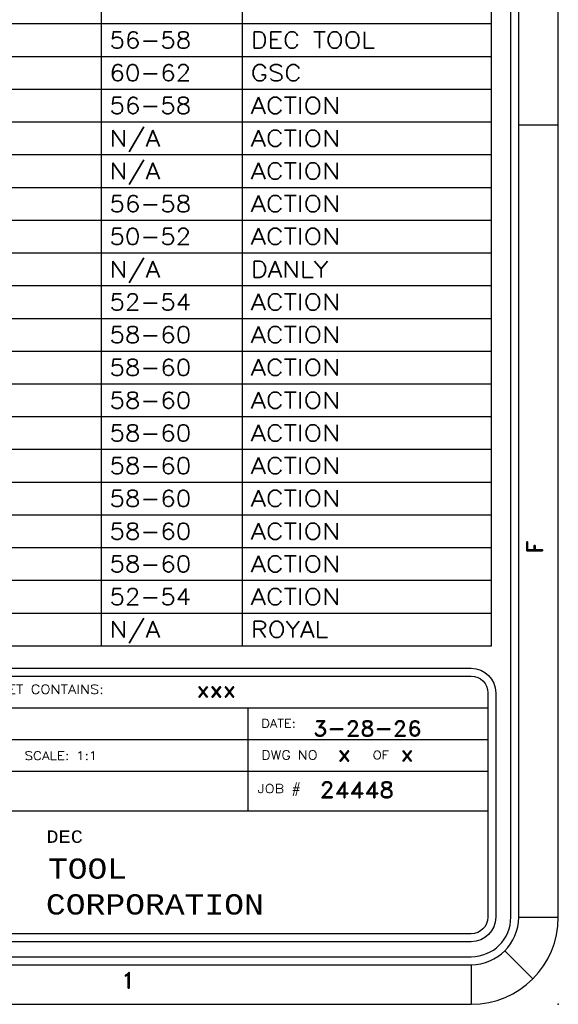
# Model space of a CAD drawing. Header units: inches. Extents: x 3 to 289, y 4 to 291.
# Tile 405 of 634: x 58.32 to 61.72, y 213.39 to 219.61. Entities that reach past the tile are written whole.
import ezdxf
from ezdxf.enums import TextEntityAlignment as Align

# ---------------------------------------------------------------- set-up
doc = ezdxf.new("R2010")
doc.units = ezdxf.units.IN
doc.header["$LTSCALE"] = 0.5
doc.header["$MEASUREMENT"] = 0
for name, color, linetype in [('MFB', 7, 'Continuous'), ('PLOTVIEW1', 7, 'Continuous'), ('STR_INS', 8, 'Continuous')]:
    doc.layers.add(name, color=color, linetype=linetype)
doc.styles.add('VERO0-Simplex', font='simplex_.ttf')
doc.styles.add('VERO2-Courier New', font='cour.ttf')
doc.styles.add('VERO3-RomanS', font='romans__.ttf')
doc.styles.add('VERO5-RomanD', font='romand__.ttf')

msp = doc.modelspace()

# ---------------------------------------------------------------- linework, layer by layer
at = {"layer": 'MFB', "color": 56, "linetype": 'Continuous'}
for p, q in [((58.8393, 215.653), (58.8393, 225.7809)), ((59.731, 215.653), (59.731, 225.7809)), ((61.3027, 215.653), (61.3027, 225.7809)), ((50.6602, 219.5802), (61.3027, 219.5802)), ((50.6602, 219.3735), (61.3027, 219.3735)), ((50.6602, 219.1668), (61.3027, 219.1668)), ((50.6602, 218.9601), (61.3027, 218.9601)), ((50.6602, 218.7534), (61.3027, 218.7534)), ((50.6602, 218.5467), (61.3027, 218.5467)), ((50.6602, 218.34), (61.3027, 218.34)), ((50.6602, 218.1333), (61.3027, 218.1333)), ((50.6602, 217.9266), (61.3027, 217.9266)), ((50.6602, 217.7199), (61.3027, 217.7199)), ((50.6602, 217.5132), (61.3027, 217.5132)), ((50.6602, 217.3065), (61.3027, 217.3065)), ((50.6602, 217.0998), (61.3027, 217.0998)), ((50.6602, 216.8932), (61.3027, 216.8932)), ((50.6602, 216.6865), (61.3027, 216.6865)), ((50.6602, 216.4798), (61.3027, 216.4798)), ((50.6602, 216.2731), (61.3027, 216.2731)), ((50.6602, 216.0664), (61.3027, 216.0664)), ((50.6602, 215.8597), (61.3027, 215.8597)), ((50.6602, 215.653), (61.3027, 215.653))]:
    msp.add_line(p, q, dxfattribs=at)
at = {"layer": 'PLOTVIEW1', "color": 97, "linetype": 'Continuous'}
for p, q in [((61.4247, 213.94), (61.4247, 247.94)), ((61.4747, 213.94), (61.4747, 247.94)), ((61.7247, 213.94), (61.7247, 247.94)), ((61.7247, 218.94), (61.4747, 218.94)), ((61.4747, 213.94), (61.7247, 213.94)), ((15.1747, 213.69), (61.1747, 213.69)), ((61.3869, 213.7278), (61.5636, 213.551)), ((15.1747, 213.64), (61.1747, 213.64)), ((61.1747, 213.64), (61.1747, 213.39)), ((15.1747, 213.39), (61.1747, 213.39))]:
    msp.add_line(p, q, dxfattribs=at)
at = {"layer": 'PLOTVIEW1', "color": 252, "linetype": 'Continuous'}
for p, q in [((54.5698, 215.2616, 0.0197), (61.2797, 215.2616, 0.0197)), ((59.7657, 214.8616, 0.0197), (59.7657, 215.2616, 0.0197)), ((54.5698, 215.0616, 0.0197), (61.2797, 215.0616, 0.0197)), ((54.5698, 214.8616, 0.0197), (61.2797, 214.8616, 0.0197)), ((59.7657, 214.6116, 0.0197), (59.7657, 214.8616, 0.0197)), ((56.7397, 214.6116, 0.0197), (61.2797, 214.6116, 0.0197))]:
    msp.add_line(p, q, dxfattribs=at)
at = {"layer": 'PLOTVIEW1', "color": 97, "linetype": 'Continuous'}
for radius in [0.3, 0.25, 0.55]:
    msp.add_arc((61.1747, 213.94), radius, 270, 0, dxfattribs=at)
msp.add_point((61.7247, 213.39), dxfattribs=at)
at = {"layer": 'STR_INS', "color": 4, "linetype": 'Continuous'}
for p, q in [((54.6748, 215.5116), (61.1747, 215.5116)), ((54.6748, 215.4616), (61.1747, 215.4616)), ((61.2797, 215.3566), (61.2797, 213.94)), ((61.3297, 215.3566), (61.3297, 213.94)), ((61.1747, 213.835), (54.6748, 213.835)), ((61.1747, 213.785), (54.6748, 213.785))]:
    msp.add_line(p, q, dxfattribs=at)
at = {"layer": 'STR_INS', "color": 4, "linetype": 'Continuous', "extrusion": (0, 8.88178e-16, -1)}
for centre, radius, start, end in [((-61.1747, 215.3566), 0.155, 90, 180), ((-61.1747, 215.3566), 0.105, 90, 180), ((-61.1747, 213.94), 0.105, 180, 270), ((-61.1747, 213.94), 0.155, 180, 270)]:
    msp.add_arc(centre, radius, start, end, dxfattribs=at)

# ---------------------------------------------------------------- texts
at = {"layer": 'MFB', "color": 7, "linetype": 'Continuous', "style": 'VERO0-Simplex'}
for s, width, p, p2 in [('56-58', 1.0023, (58.8909, 219.4251), (59.4055, 219.4251)), ('DEC TOOL', 1.000499, (59.7827, 219.4251), (60.5677, 219.4251)), ('60-62', 1.0023, (58.8909, 219.2184), (59.4055, 219.2184)), ('GSC', 1.001954, (59.7827, 219.2184), (60.103, 219.2184)), ('56-58', 1.0023, (58.8909, 219.0118), (59.4055, 219.0118)), ('ACTION', 1.00063, (59.7827, 219.0118), (60.3496, 219.0118)), ('N/A', 1.000587, (58.8909, 218.8051), (59.2109, 218.8051)), ('ACTION', 1.00063, (59.7827, 218.8051), (60.3496, 218.8051)), ('N/A', 1.000587, (58.8909, 218.5984), (59.2109, 218.5984)), ('ACTION', 1.00063, (59.7827, 218.5984), (60.3496, 218.5984)), ('56-58', 1.0023, (58.8909, 218.3917), (59.4055, 218.3917)), ('ACTION', 1.00063, (59.7827, 218.3917), (60.3496, 218.3917)), ('50-52', 1.0023, (58.8909, 218.185), (59.4055, 218.185)), ('ACTION', 1.00063, (59.7827, 218.185), (60.3496, 218.185)), ('N/A', 1.000587, (58.8909, 217.9783), (59.2109, 217.9783)), ('DANLY', 0.999057, (59.7827, 217.9783), (60.2725, 217.9783)), ('52-54', 1.0023, (58.8909, 217.7716), (59.4055, 217.7716)), ('ACTION', 1.00063, (59.7827, 217.7716), (60.3496, 217.7716)), ('58-60', 1.0023, (58.8909, 217.5649), (59.4055, 217.5649)), ('ACTION', 1.00063, (59.7827, 217.5649), (60.3496, 217.5649)), ('58-60', 1.0023, (58.8909, 217.3582), (59.4055, 217.3582)), ('ACTION', 1.00063, (59.7827, 217.3582), (60.3496, 217.3582)), ('58-60', 1.0023, (58.8909, 217.1515), (59.4055, 217.1515)), ('ACTION', 1.00063, (59.7827, 217.1515), (60.3496, 217.1515)), ('58-60', 1.0023, (58.8909, 216.9448), (59.4055, 216.9448)), ('ACTION', 1.00063, (59.7827, 216.9448), (60.3496, 216.9448)), ('58-60', 1.0023, (58.8909, 216.7381), (59.4055, 216.7381)), ('ACTION', 1.00063, (59.7827, 216.7381), (60.3496, 216.7381)), ('58-60', 1.0023, (58.8909, 216.5314), (59.4055, 216.5314)), ('ACTION', 1.00063, (59.7827, 216.5314), (60.3496, 216.5314)), ('58-60', 1.0023, (58.8909, 216.3247), (59.4055, 216.3247)), ('ACTION', 1.00063, (59.7827, 216.3247), (60.3496, 216.3247)), ('58-60', 1.0023, (58.8909, 216.1181), (59.4055, 216.1181)), ('ACTION', 1.00063, (59.7827, 216.1181), (60.3496, 216.1181)), ('52-54', 1.0023, (58.8909, 215.9114), (59.4055, 215.9114)), ('ACTION', 1.00063, (59.7827, 215.9114), (60.3496, 215.9114)), ('N/A', 1.000587, (58.8909, 215.7047), (59.2109, 215.7047)), ('ROYAL', 1.001276, (59.7827, 215.7047), (60.2725, 215.7047))]:
    msp.add_text(s, height=0.10335, dxfattribs=dict(at, width=width)).set_placement(p, p2, align=Align.FIT)
at = {"layer": 'PLOTVIEW1', "color": 56, "linetype": 'Continuous', "style": 'VERO5-RomanD', "width": 1.001006}
msp.add_text('F', height=0.1, rotation=90, dxfattribs=at).set_placement((61.6252, 216.2345), (61.6252, 216.3193), align=Align.FIT)
at = {"layer": 'PLOTVIEW1', "color": 7, "linetype": 'Continuous'}
for s, height, style, width, p, p2 in [('THIS SHEET CONTAINS:', 0.057462, 'VERO3-RomanS', 1.000471, (57.8302, 215.35, 0.0197), (58.8541, 215.35, 0.0197)), ('xxx', 0.09723, 'VERO5-RomanD', 1.001006, (59.4414, 215.3287, 0.0197), (59.6888, 215.3287, 0.0197)), ('DATE:', 0.05345, 'VERO3-RomanS', 1.000853, (59.8491, 215.1364, 0.0197), (60.0666, 215.1364, 0.0197)), ('3-28-26', 0.09605, 'VERO5-RomanD', 0.999631, (60.1763, 215.0829, 0.0197), (60.8619, 215.0829, 0.0197)), ('SCALE: 1:1', 0.05368, 'VERO0-Simplex', 1.001151, (58.3532, 214.9328, 0.0197), (58.814, 214.9328, 0.0197)), ('DWG NO', 0.05632, 'VERO3-RomanS', 1.000167, (59.849, 214.9355, 0.0197), (60.2038, 214.9355, 0.0197)), ('x', 0.1, 'VERO5-RomanD', 1.001006, (60.3316, 214.924, 0.0197), (60.4164, 214.924, 0.0197)), ('OF', 0.05341, 'VERO3-RomanS', 1.000779, (60.5527, 214.9364, 0.0197), (60.6557, 214.9364, 0.0197)), ('x', 0.1, 'VERO5-RomanD', 1.001006, (60.7277, 214.924, 0.0197), (60.8125, 214.924, 0.0197)), ('24448', 0.1, 'VERO5-RomanD', 0.999731, (60.2174, 214.6941, 0.0197), (60.6874, 214.6941, 0.0197)), ('JOB #', 0.05433, 'VERO3-RomanS', 1.00007, (59.8247, 214.7244, 0.0197), (60.0993, 214.7244, 0.0197)), ('DEC', 0.07864, 'VERO2-Courier New', 0.931388, (58.4916, 214.4091, 0.0197), (58.7225, 214.4091, 0.0197)), ('TOOL', 0.12743, 'VERO2-Courier New', 0.931388, (58.5021, 214.1829, 0.0197), (59.0008, 214.1829, 0.0197)), ('CORPORATION', 0.127868, 'VERO2-Courier New', 0.931388, (58.4888, 213.9567, 0.0197), (59.8649, 213.9567, 0.0197))]:
    msp.add_text(s, height=height, dxfattribs=dict(at, style=style, width=width)).set_placement(p, p2, align=Align.FIT)
at = {"layer": 'PLOTVIEW1', "color": 56, "linetype": 'Continuous', "style": 'VERO5-RomanD', "width": 0.999731}
msp.add_text('1', height=0.1, dxfattribs=at).set_placement((58.9622, 213.4919), (59.0562, 213.4919), align=Align.FIT)

doc.saveas('drawing.dxf')
